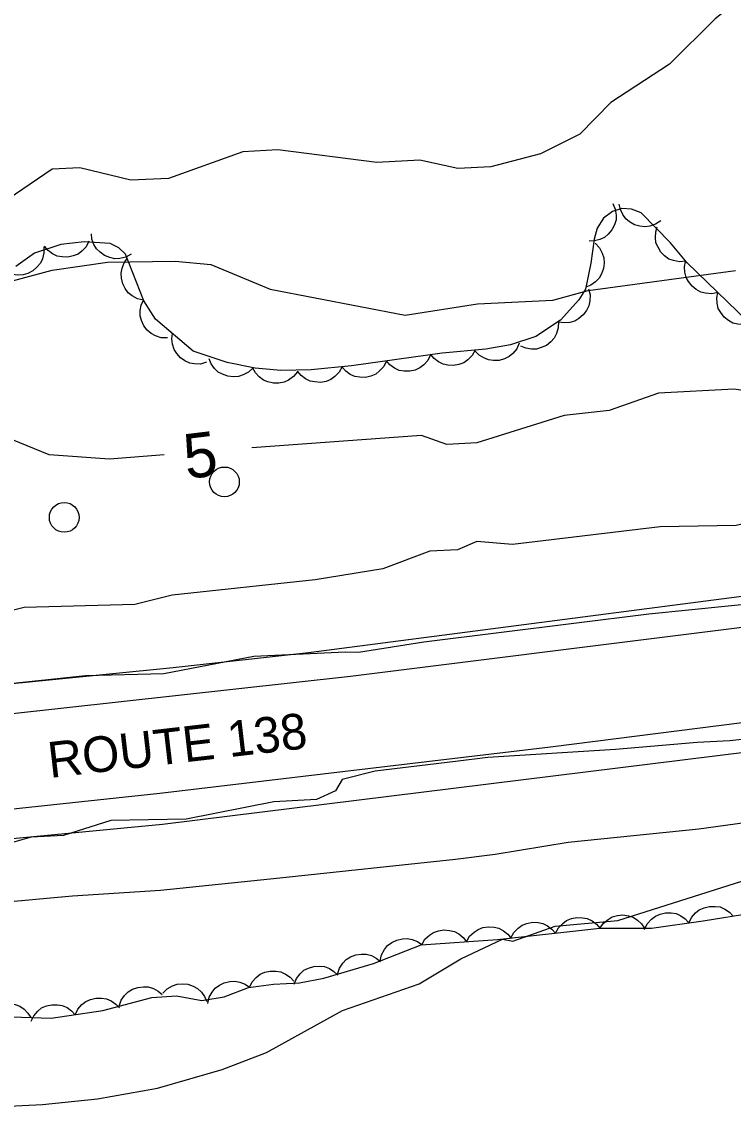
# Model space of a CAD drawing. Extents: x 336540 to 340074, y 5572036 to 5573747.
# Drawn here: x 337270.2 to 337318, y 5572541.1 to 5572614.2 of the extents above; entities that cross this region are included whole.
import ezdxf

# ---------------------------------------------------------------- set-up
doc = ezdxf.new("R2010")
doc.units = 0
for name, color, linetype in [('Niveau 1', 7, 'Continuous'), ('Niveau 15', 7, 'Continuous'), ('Niveau 2', 7, 'Continuous'), ('Niveau 21', 7, 'Continuous'), ('Niveau 22', 7, 'Continuous'), ('Niveau 36', 7, 'Continuous'), ('Niveau 44', 7, 'Continuous')]:
    doc.layers.add(name, color=color, linetype=linetype)

msp = doc.modelspace()

# ---------------------------------------------------------------- linework, layer by layer
at = {"layer": 'Niveau 1'}
for points in [[(337364.01, 5572600.23), (337363.62, 5572597.99), (337362.35, 5572596.23), (337360.53, 5572595.27), (337358.54, 5572594.67), (337354.61, 5572595.5), (337350.39, 5572595.28), (337343.9, 5572593.24), (337335.79, 5572589.95), (337321.44, 5572589.02), (337318.04, 5572589.54), (337312.96, 5572589.28), (337309.65, 5572588.11), (337306.62, 5572587.77), (337300.78, 5572585.94), (337298.76, 5572585.84), (337297.05, 5572586.43), (337285.67, 5572585.6)], [(337263.59, 5572595.22), (337272.27, 5572597.54), (337275.99, 5572598.07), (337280.52, 5572598.13), (337282.92, 5572597.91), (337286.9, 5572596.26), (337295.95, 5572594.52), (337300.82, 5572595.27), (337305.88, 5572595.53), (337308.23, 5572596.17), (337318.13, 5572597.52)], [(337279.78, 5572585.14), (337276.12, 5572584.85), (337272.07, 5572585.14), (337269.12, 5572586.34)]]:
    msp.add_lwpolyline(points, dxfattribs=at)
at = {"layer": 'Niveau 2'}
for points in [[(337369.41, 5572640.01), (337362.28, 5572637.44), (337360.31, 5572635.98), (337353.06, 5572632.37), (337347.59, 5572630.41), (337341.88, 5572629.44), (337337.89, 5572628.05), (337334.42, 5572626.34), (337329.03, 5572622.16), (337325.23, 5572620.43), (337321.31, 5572618.03), (337316.76, 5572614.42), (337313.7, 5572611.37), (337309.77, 5572608.79), (337307.68, 5572606.66), (337305.04, 5572605.34), (337301.7, 5572604.48), (337299.49, 5572604.37), (337296.94, 5572604.92), (337294.06, 5572604.77), (337287.42, 5572605.62), (337285.06, 5572605.49), (337280.08, 5572603.7)], [(337280.08, 5572603.7), (337277.54, 5572603.57), (337274.13, 5572604.41), (337272.27, 5572604.31), (337269.32, 5572602.3)], [(337354.81, 5572588.22), (337353.49, 5572587.64), (337348.96, 5572586.72), (337346.78, 5572586.62), (337344.91, 5572586.86), (337338.92, 5572584.84), (337334.78, 5572582.94), (337321.84, 5572581.25), (337318.17, 5572580.39), (337313.08, 5572580.3), (337303.17, 5572579.11), (337300.78, 5572579.33), (337299.47, 5572578.76), (337297.61, 5572578.67), (337294.46, 5572577.48), (337289.92, 5572576.74), (337280.33, 5572575.72), (337277.82, 5572575.09), (337270.39, 5572574.89), (337267.72, 5572574.23)], [(337265.42, 5572569.36), (337274.51, 5572570.33), (337279.76, 5572570.45), (337285.8, 5572571.61), (337291.93, 5572571.92), (337292.82, 5572571.9), (337297.21, 5572572.58), (337312.32, 5572574.47), (337322.97, 5572575.54), (337326.02, 5572575.97), (337347.57, 5572578), (337349.6, 5572578.08), (337351.54, 5572578.01)], [(337322.16, 5572566.42), (337317.75, 5572565.93), (337315.56, 5572565.82), (337310.08, 5572565.35), (337301.5, 5572564.82), (337299.34, 5572564.56), (337293.95, 5572563.89), (337291.74, 5572563.34), (337291.29, 5572562.58), (337290, 5572562), (337287.14, 5572561.85), (337281.27, 5572560.67), (337276.2, 5572560.59), (337273.04, 5572559.59), (337270.85, 5572559.47), (337268.02, 5572558.66)], [(337262.5, 5572541.07), (337271.61, 5572541.53), (337275.3, 5572541.9), (337279.33, 5572542.61), (337283.67, 5572543.86), (337286.65, 5572545.02), (337291.75, 5572547.84), (337296.9, 5572549.63), (337299.7, 5572551.3), (337302.5, 5572552.63), (337303.18, 5572552.48), (337306.03, 5572553.49), (337310.23, 5572553.87), (337318.55, 5572556.51), (337321.91, 5572556.84), (337327, 5572556.59), (337330.97, 5572555.1), (337345.29, 5572556.36), (337351.21, 5572556.32), (337359.8, 5572556.91), (337363.34, 5572557.77), (337367.8, 5572559.53)]]:
    msp.add_lwpolyline(points, dxfattribs=at)
at = {"layer": 'Niveau 21'}
for points in [[(337067.1, 5572566.52), (337092.27, 5572564.2), (337096.55, 5572563.84), (337101.41, 5572563.55), (337117.29, 5572563.1), (337129.99, 5572562.58), (337136.6, 5572562.4), (337153.26, 5572562.66), (337170.49, 5572562.67), (337177.39, 5572562.83), (337181.83, 5572563.02), (337202.37, 5572564.24), (337213.14, 5572564.75), (337219.59, 5572565.17), (337255.85, 5572568.43), (337280.4, 5572570.85), (337289.47, 5572571.86), (337370.68, 5572582.43), (337393.64, 5572585.48), (337410.56, 5572587.83), (337420.85, 5572589.04), (337469.47, 5572594.26)], [(337475.89, 5572592.36), (337426.83, 5572587.03), (337409.93, 5572585.09), (337387.78, 5572582.21), (337292.3, 5572570.26), (337250.14, 5572565.61), (337233.14, 5572564.02), (337216.87, 5572562.87), (337197.38, 5572561.67), (337181.62, 5572560.93), (337173.83, 5572560.67), (337157.89, 5572560.36), (337143.02, 5572560.27), (337136.29, 5572560.31), (337124.2, 5572560.58), (337111.04, 5572561.06), (337095.79, 5572561.86), (337085.79, 5572562.64)], [(337073.99, 5572555.28), (337110.67, 5572552.6), (337151.23, 5572552.78), (337188.2, 5572553.24), (337232.65, 5572555.84), (337279.67, 5572560.35), (337323.44, 5572565.76), (337344.89, 5572568.84), (337348.4, 5572569.26), (337352.81, 5572569.65), (337362.62, 5572571.35), (337367.63, 5572572.04), (337373.89, 5572572.71), (337392.31, 5572574.42), (337443.52, 5572580.72), (337457.51, 5572582.4)], [(337352.94, 5572571.52), (337305.72, 5572565.51), (337279.5, 5572562.41), (337244.11, 5572558.62), (337235.32, 5572557.79), (337223.99, 5572556.9), (337216.56, 5572556.58), (337194.91, 5572555.24), (337184.99, 5572554.79), (337169.91, 5572554.32), (337150.52, 5572554.01), (337133.92, 5572554.03), (337117.83, 5572554.35), (337100.64, 5572555), (337088.68, 5572555.77)]]:
    msp.add_lwpolyline(points, dxfattribs=at)
at = {"layer": 'Niveau 22'}
msp.add_lwpolyline([(337268.23, 5572555.04), (337273.63, 5572555.54), (337279.54, 5572555.92), (337287.54, 5572556.73), (337299.34, 5572558), (337301.99, 5572558.33), (337306.9, 5572559.14), (337315.67, 5572560.02), (337321.34, 5572560.81), (337340.93, 5572563.2), (337346.34, 5572563.8), (337349.07, 5572564.03), (337351.38, 5572564.11), (337352.72, 5572564.81), (337356.32, 5572565.27), (337361.79, 5572565.59), (337373.45, 5572566.5)], dxfattribs=at)
at = {"layer": 'Niveau 36'}
for centre in [(337283.829, 5572583.321), (337273.079, 5572580.941)]:
    msp.add_circle(centre, 1, dxfattribs=at)
at = {"layer": 'Niveau 44'}
for points in [[(337309.89, 5572602.02), (337310.06, 5572601.64), (337310.11, 5572601.24), (337310.11, 5572600.91), (337310, 5572600.57), (337309.83, 5572600.24), (337309.58, 5572599.96), (337309.34, 5572599.74), (337309.02, 5572599.59), (337308.66, 5572599.5), (337308.3, 5572599.48)], [(337319.61, 5572593.47), (337314.88, 5572598.02), (337313.76, 5572599.38), (337311.8, 5572601.38), (337311.15, 5572601.64), (337310.51, 5572601.67), (337309.87, 5572601.48), (337309.27, 5572601.03), (337308.85, 5572600.36), (337308.64, 5572599.62), (337308.43, 5572598), (337308.06, 5572596.27), (337307.61, 5572595.54), (337306.39, 5572594.18), (337304.72, 5572593.09), (337303.02, 5572592.53), (337301.37, 5572592.23), (337298.45, 5572591.96), (337292.35, 5572591.11), (337289.66, 5572590.84), (337287.61, 5572590.81), (337285.9, 5572590.95), (337284.02, 5572591.33)], [(337313.11, 5572600.85), (337312.77, 5572600.62), (337312.38, 5572600.5), (337312.05, 5572600.44), (337311.7, 5572600.49), (337311.35, 5572600.59), (337311.02, 5572600.79), (337310.77, 5572600.99), (337310.56, 5572601.28), (337310.41, 5572601.62), (337310.33, 5572601.97)], [(337277.57, 5572598.62), (337277.21, 5572598.41), (337276.81, 5572598.33), (337276.48, 5572598.3), (337276.14, 5572598.38), (337275.79, 5572598.52), (337275.49, 5572598.74), (337275.25, 5572598.97), (337275.07, 5572599.27), (337274.94, 5572599.62), (337274.9, 5572599.98)], [(337314.79, 5572598.13), (337314.37, 5572598.09), (337313.97, 5572598.18), (337313.66, 5572598.28), (337313.37, 5572598.49), (337313.12, 5572598.75), (337312.93, 5572599.09), (337312.79, 5572599.38), (337312.76, 5572599.73), (337312.78, 5572600.1), (337312.88, 5572600.45)], [(337271.71, 5572599.11), (337271.72, 5572598.69), (337271.61, 5572598.3), (337271.48, 5572598), (337271.25, 5572597.73), (337270.97, 5572597.49), (337270.63, 5572597.32), (337270.32, 5572597.22), (337269.97, 5572597.2), (337269.6, 5572597.25), (337269.26, 5572597.38)], [(337284.02, 5572591.33), (337281.74, 5572592.1), (337279.21, 5572594.24), (337278.42, 5572595.47), (337277.18, 5572598.61), (337276.74, 5572599.04), (337276.17, 5572599.33), (337274.42, 5572599.44), (337272.85, 5572599.26), (337271.09, 5572598.67), (337269.83, 5572597.78)], [(337274.74, 5572599.48), (337274.55, 5572599.11), (337274.27, 5572598.82), (337274.01, 5572598.61), (337273.68, 5572598.49), (337273.32, 5572598.41), (337272.93, 5572598.43), (337272.61, 5572598.48), (337272.3, 5572598.64), (337272, 5572598.86), (337271.76, 5572599.14)], [(337308.72, 5572599.34), (337309.01, 5572599.04), (337309.19, 5572598.67), (337309.3, 5572598.36), (337309.32, 5572598.01), (337309.27, 5572597.64), (337309.13, 5572597.29), (337308.98, 5572597), (337308.73, 5572596.75), (337308.42, 5572596.54), (337308.09, 5572596.4)], [(337278.4, 5572595.52), (337277.99, 5572595.61), (337277.64, 5572595.81), (337277.37, 5572596.01), (337277.16, 5572596.3), (337277, 5572596.63), (337276.92, 5572597), (337276.89, 5572597.33), (337276.96, 5572597.67), (337277.09, 5572598.02), (337277.3, 5572598.31)], [(337316.94, 5572596.04), (337316.53, 5572595.95), (337316.12, 5572595.99), (337315.8, 5572596.06), (337315.49, 5572596.23), (337315.21, 5572596.46), (337314.98, 5572596.77), (337314.81, 5572597.05), (337314.73, 5572597.4), (337314.71, 5572597.77), (337314.77, 5572598.12)], [(337308.27, 5572596.28), (337308.37, 5572595.87), (337308.35, 5572595.47), (337308.29, 5572595.14), (337308.13, 5572594.83), (337307.91, 5572594.54), (337307.61, 5572594.3), (337307.34, 5572594.12), (337307, 5572594.03), (337306.63, 5572594), (337306.27, 5572594.05)], [(337280.01, 5572592.99), (337279.59, 5572593), (337279.21, 5572593.13), (337278.91, 5572593.28), (337278.65, 5572593.51), (337278.42, 5572593.81), (337278.27, 5572594.16), (337278.18, 5572594.47), (337278.18, 5572594.82), (337278.25, 5572595.19), (337278.39, 5572595.52)], [(337319.1, 5572593.96), (337318.69, 5572593.88), (337318.28, 5572593.91), (337317.96, 5572593.98), (337317.65, 5572594.15), (337317.37, 5572594.38), (337317.14, 5572594.69), (337316.97, 5572594.97), (337316.9, 5572595.32), (337316.88, 5572595.69), (337316.94, 5572596.04)], [(337306.24, 5572594.08), (337306.23, 5572593.66), (337306.11, 5572593.28), (337305.97, 5572592.98), (337305.73, 5572592.72), (337305.44, 5572592.49), (337305.09, 5572592.34), (337304.78, 5572592.24), (337304.43, 5572592.24), (337304.06, 5572592.3), (337303.73, 5572592.44)], [(337282.63, 5572591.35), (337282.23, 5572591.23), (337281.82, 5572591.24), (337281.5, 5572591.29), (337281.18, 5572591.44), (337280.88, 5572591.66), (337280.63, 5572591.95), (337280.45, 5572592.22), (337280.35, 5572592.56), (337280.3, 5572592.93), (337280.34, 5572593.28)], [(337303.62, 5572592.64), (337303.45, 5572592.26), (337303.18, 5572591.95), (337302.94, 5572591.73), (337302.62, 5572591.58), (337302.26, 5572591.48), (337301.88, 5572591.48), (337301.55, 5572591.51), (337301.23, 5572591.65), (337300.92, 5572591.84), (337300.66, 5572592.1)], [(337297.67, 5572591.85), (337297.49, 5572591.48), (337297.21, 5572591.18), (337296.95, 5572590.97), (337296.63, 5572590.83), (337296.27, 5572590.75), (337295.89, 5572590.76), (337295.56, 5572590.81), (337295.25, 5572590.96), (337294.94, 5572591.17), (337294.7, 5572591.44)], [(337300.66, 5572592.16), (337300.45, 5572591.8), (337300.16, 5572591.51), (337299.9, 5572591.32), (337299.57, 5572591.2), (337299.2, 5572591.13), (337298.82, 5572591.16), (337298.5, 5572591.22), (337298.19, 5572591.38), (337297.9, 5572591.61), (337297.67, 5572591.89)], [(337285.75, 5572590.98), (337285.45, 5572590.69), (337285.09, 5572590.5), (337284.78, 5572590.39), (337284.43, 5572590.37), (337284.06, 5572590.41), (337283.7, 5572590.55), (337283.41, 5572590.69), (337283.16, 5572590.94), (337282.94, 5572591.24), (337282.81, 5572591.58)], [(337291.73, 5572591.05), (337291.53, 5572590.68), (337291.24, 5572590.39), (337290.98, 5572590.19), (337290.65, 5572590.07), (337290.28, 5572590), (337289.9, 5572590.03), (337289.58, 5572590.08), (337289.27, 5572590.25), (337288.97, 5572590.47), (337288.74, 5572590.75)], [(337294.7, 5572591.44), (337294.52, 5572591.06), (337294.24, 5572590.77), (337293.98, 5572590.56), (337293.66, 5572590.42), (337293.3, 5572590.34), (337292.92, 5572590.35), (337292.59, 5572590.39), (337292.27, 5572590.54), (337291.97, 5572590.76), (337291.73, 5572591.02)], [(337288.73, 5572590.72), (337288.47, 5572590.39), (337288.14, 5572590.16), (337287.84, 5572590.01), (337287.49, 5572589.95), (337287.13, 5572589.95), (337286.75, 5572590.05), (337286.45, 5572590.16), (337286.17, 5572590.38), (337285.92, 5572590.65), (337285.74, 5572590.96)], [(337315, 5572553.69), (337315.18, 5572554.07), (337315.45, 5572554.38), (337315.7, 5572554.59), (337316.02, 5572554.73), (337316.38, 5572554.82), (337316.76, 5572554.82), (337317.09, 5572554.79), (337317.41, 5572554.64), (337317.72, 5572554.44), (337317.97, 5572554.17)], [(337268.86, 5572547.43), (337272.2, 5572547.31), (337275.67, 5572547.83), (337278.96, 5572548.71), (337280.61, 5572548.82), (337282.32, 5572548.5), (337283.81, 5572548.74), (337285.44, 5572549.37), (337287.12, 5572549.61), (337288.87, 5572549.68), (337290.5, 5572550.01), (337293.84, 5572550.99), (337297.03, 5572552.24), (337302.16, 5572552.6), (337309.03, 5572553.35), (337312.5, 5572553.35), (337315.97, 5572553.85), (337319.29, 5572554.39)], [(337303.06, 5572552.7), (337303.26, 5572553.07), (337303.54, 5572553.36), (337303.81, 5572553.56), (337304.13, 5572553.68), (337304.5, 5572553.76), (337304.88, 5572553.73), (337305.2, 5572553.68), (337305.51, 5572553.52), (337305.81, 5572553.3), (337306.05, 5572553.02)], [(337306.05, 5572553.02), (337306.24, 5572553.39), (337306.53, 5572553.68), (337306.79, 5572553.88), (337307.12, 5572554.01), (337307.48, 5572554.08), (337307.86, 5572554.06), (337308.18, 5572554.01), (337308.5, 5572553.85), (337308.79, 5572553.62), (337309.03, 5572553.35)], [(337309.03, 5572553.35), (337309.26, 5572553.7), (337309.58, 5572553.95), (337309.86, 5572554.12), (337310.2, 5572554.21), (337310.57, 5572554.25), (337310.95, 5572554.18), (337311.26, 5572554.09), (337311.55, 5572553.9), (337311.83, 5572553.65), (337312.03, 5572553.35)], [(337312.03, 5572553.28), (337312.21, 5572553.66), (337312.49, 5572553.96), (337312.75, 5572554.17), (337313.07, 5572554.3), (337313.43, 5572554.39), (337313.81, 5572554.38), (337314.14, 5572554.34), (337314.45, 5572554.19), (337314.76, 5572553.98), (337315, 5572553.71)], [(337297.08, 5572552.24), (337297.29, 5572552.61), (337297.59, 5572552.88), (337297.86, 5572553.07), (337298.19, 5572553.19), (337298.55, 5572553.25), (337298.94, 5572553.21), (337299.26, 5572553.14), (337299.56, 5572552.97), (337299.85, 5572552.74), (337300.07, 5572552.45)], [(337300.07, 5572552.45), (337300.28, 5572552.82), (337300.58, 5572553.09), (337300.85, 5572553.28), (337301.18, 5572553.4), (337301.55, 5572553.46), (337301.93, 5572553.42), (337302.25, 5572553.35), (337302.56, 5572553.18), (337302.84, 5572552.95), (337303.07, 5572552.66)], [(337294.28, 5572551.16), (337294.38, 5572551.57), (337294.58, 5572551.93), (337294.78, 5572552.19), (337295.06, 5572552.4), (337295.39, 5572552.56), (337295.77, 5572552.64), (337296.09, 5572552.67), (337296.44, 5572552.6), (337296.78, 5572552.46), (337297.08, 5572552.26)], [(337291.42, 5572550.28), (337291.55, 5572550.68), (337291.78, 5572551.01), (337292, 5572551.26), (337292.3, 5572551.44), (337292.64, 5572551.57), (337293.03, 5572551.62), (337293.35, 5572551.62), (337293.69, 5572551.52), (337294.02, 5572551.35), (337294.3, 5572551.12)], [(337285.51, 5572549.38), (337285.69, 5572549.76), (337285.97, 5572550.05), (337286.22, 5572550.26), (337286.55, 5572550.4), (337286.91, 5572550.48), (337287.29, 5572550.47), (337287.61, 5572550.43), (337287.93, 5572550.28), (337288.24, 5572550.07), (337288.48, 5572549.8)], [(337288.5, 5572549.6), (337288.66, 5572549.99), (337288.92, 5572550.3), (337289.16, 5572550.53), (337289.48, 5572550.68), (337289.83, 5572550.79), (337290.21, 5572550.8), (337290.54, 5572550.78), (337290.87, 5572550.65), (337291.18, 5572550.45), (337291.44, 5572550.2)], [(337276.76, 5572548.12), (337276.89, 5572548.52), (337277.13, 5572548.84), (337277.36, 5572549.08), (337277.67, 5572549.26), (337278.01, 5572549.38), (337278.4, 5572549.42), (337278.72, 5572549.42), (337279.06, 5572549.3), (337279.38, 5572549.13), (337279.66, 5572548.9)], [(337279.69, 5572548.99), (337279.99, 5572549.29), (337280.34, 5572549.48), (337280.65, 5572549.6), (337281, 5572549.63), (337281.37, 5572549.59), (337281.73, 5572549.46), (337282.02, 5572549.31), (337282.28, 5572549.07), (337282.5, 5572548.77), (337282.64, 5572548.44)], [(337282.71, 5572548.31), (337282.8, 5572548.72), (337283, 5572549.07), (337283.2, 5572549.34), (337283.49, 5572549.54), (337283.82, 5572549.7), (337284.2, 5572549.78), (337284.52, 5572549.81), (337284.86, 5572549.74), (337285.21, 5572549.6), (337285.51, 5572549.4)], [(337273.82, 5572547.55), (337274, 5572547.93), (337274.27, 5572548.23), (337274.52, 5572548.44), (337274.85, 5572548.58), (337275.21, 5572548.67), (337275.59, 5572548.66), (337275.91, 5572548.62), (337276.23, 5572548.47), (337276.54, 5572548.26), (337276.78, 5572548)], [(337267.84, 5572547.47), (337268.08, 5572547.8), (337268.41, 5572548.05), (337268.7, 5572548.21), (337269.04, 5572548.29), (337269.41, 5572548.31), (337269.78, 5572548.23), (337270.09, 5572548.13), (337270.38, 5572547.93), (337270.64, 5572547.66), (337270.84, 5572547.36)], [(337270.85, 5572547.11), (337271.03, 5572547.48), (337271.3, 5572547.78), (337271.56, 5572548), (337271.88, 5572548.14), (337272.24, 5572548.22), (337272.62, 5572548.21), (337272.95, 5572548.17), (337273.27, 5572548.03), (337273.57, 5572547.82), (337273.82, 5572547.55)]]:
    msp.add_lwpolyline(points, dxfattribs=at)

# ---------------------------------------------------------------- texts
at = {"layer": 'Niveau 1'}
msp.add_text('5', height=3, rotation=6.93275, dxfattribs=at).set_placement((337281.28, 5572583.51))
at = {"layer": 'Niveau 15'}
msp.add_text('ROUTE 138', height=2.4, rotation=6.62055, dxfattribs=at).set_placement((337272.12, 5572563.44))

doc.saveas('drawing.dxf')
